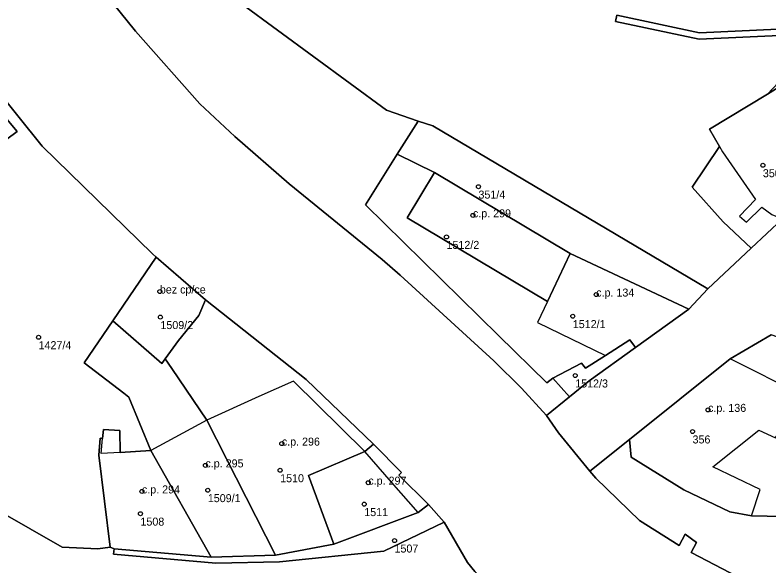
# Model space of a CAD drawing. Extents: x -878211 to -870363, y -1058464 to -1052522.
# Drawn here: x -874764.7 to -874670.5, y -1056238.3 to -1056169.5 of the extents above; entities that cross this region are included whole.
import ezdxf

# ---------------------------------------------------------------- set-up
doc = ezdxf.new("R2010")
doc.units = 0
for name, color, linetype in [('Vrstva 50', 7, 'Continuous'), ('Vrstva 51', 7, 'Continuous'), ('Vrstva 52', 7, 'Continuous')]:
    doc.layers.add(name, color=color, linetype=linetype)

msp = doc.modelspace()

# ---------------------------------------------------------------- linework, layer by layer
at = {"layer": 'Vrstva 50'}
for centre in [(-874671.3, -1056188.27994), (-874706.81, -1056190.94994), (-874707.5, -1056194.52994), (-874710.8, -1056197.22994), (-874746.59, -1056204.03994), (-874692.11, -1056204.41994), (-874746.52, -1056207.23994), (-874695.03, -1056207.11994), (-874761.73, -1056209.74994), (-874694.73, -1056214.52994), (-874678.14, -1056218.81994), (-874680.08, -1056221.51994), (-874731.36, -1056223.02994), (-874740.9, -1056225.74994), (-874731.57, -1056226.35994), (-874720.56, -1056227.90994), (-874748.83, -1056228.99994), (-874740.6, -1056228.84994), (-874721.07, -1056230.58994), (-874749.01, -1056231.77994), (-874717.29, -1056235.13994)]:
    msp.add_circle(centre, 0.25, dxfattribs=at)
at = {"layer": 'Vrstva 51'}
for points in [[(-874779.01, -1056127.66), (-874780.45, -1056125.66), (-874793.17, -1056142.82), (-874792.46, -1056145.61), (-874788.37, -1056151.02), (-874786.78, -1056152.78), (-874770.12, -1056174.96), (-874761.29, -1056185.88), (-874747.51, -1056199.34), (-874747.04, -1056199.75), (-874740.87, -1056205.06), (-874728.32, -1056215.02), (-874719.92, -1056223.09), (-874716.4, -1056226.65), (-874716.73, -1056226.96), (-874713.06, -1056230.64), (-874711.1, -1056232.84), (-874708.16, -1056237.89), (-874707.28, -1056238.99), (-874703.07, -1056243.11), (-874695.31, -1056252.07), (-874686.26, -1056258.1), (-874668.18, -1056265.93)], [(-874755.19, -1056164.59), (-874749.63, -1056171.52), (-874741.58, -1056180.59), (-874737.21, -1056184.7), (-874730.46, -1056190.6), (-874718.85, -1056200.03), (-874716.6, -1056202), (-874704.89, -1056212.69), (-874701.45, -1056216.12), (-874698.33, -1056219.5), (-874695.44, -1056217.17), (-874697.54, -1056214.84), (-874698.28, -1056215.45), (-874704.29, -1056209.55), (-874720.93, -1056193.21), (-874716.96, -1056186.91), (-874714.34, -1056182.75), (-874718.29, -1056181.41), (-874745.51, -1056161.39)], [(-874745.51, -1056161.39), (-874718.29, -1056181.41), (-874714.34, -1056182.75), (-874712.49, -1056183.37), (-874678.15, -1056203.7), (-874672.74, -1056198.62), (-874676.24, -1056195.34), (-874680.13, -1056191), (-874676.72, -1056185.93), (-874677.98, -1056183.76), (-874670.71, -1056179.4), (-874668.7, -1056177.22)], [(-874664.15, -1056243.93), (-874672.49, -1056240.67), (-874680.25, -1056236.62), (-874679.58, -1056235.37), (-874681, -1056234.34), (-874681.77, -1056235.77), (-874686.72, -1056232.64), (-874692.16, -1056227.35), (-874692.89, -1056226.46), (-874696.8, -1056221.69), (-874698.33, -1056219.5), (-874701.45, -1056216.12), (-874704.89, -1056212.69), (-874716.6, -1056202), (-874718.85, -1056200.03), (-874730.46, -1056190.6), (-874737.21, -1056184.7), (-874741.58, -1056180.59), (-874749.63, -1056171.52), (-874755.19, -1056164.59)], [(-874669.43, -1056171.29), (-874679.22, -1056171.74), (-874689.55, -1056169.54), (-874689.71, -1056170.32), (-874679.26, -1056172.52), (-874669.23, -1056172.08)], [(-874669.23, -1056172.08), (-874679.26, -1056172.52), (-874689.71, -1056170.32), (-874689.55, -1056169.54), (-874679.22, -1056171.74), (-874669.43, -1056171.29)], [(-874774.8, -1056226.8), (-874758.8, -1056235.95), (-874754.35, -1056236.17), (-874752.81, -1056235.95), (-874754.2, -1056224.49), (-874754.04, -1056222.36), (-874753.74, -1056222.39), (-874753.63, -1056221.26), (-874751.58, -1056221.41), (-874751.53, -1056224.13), (-874747.71, -1056223.89), (-874750.48, -1056217.21), (-874751.09, -1056216.74), (-874756.02, -1056212.93), (-874752.45, -1056207.7), (-874747.04, -1056199.75), (-874747.51, -1056199.34), (-874761.29, -1056185.88), (-874770.12, -1056174.96)], [(-874769.55, -1056177.94), (-874764.4, -1056184.06), (-874768.14, -1056186.8)], [(-874668.85, -1056194.96), (-874672.74, -1056198.62), (-874678.15, -1056203.7), (-874680.55, -1056206.24), (-874687.2, -1056211.04), (-874692.98, -1056215.18), (-874695.44, -1056217.17), (-874698.33, -1056219.5), (-874696.8, -1056221.69), (-874692.89, -1056226.46), (-874687.96, -1056222.51), (-874675.38, -1056212.44), (-874670.25, -1056209.43)], [(-874666.81, -1056232.19), (-874672.71, -1056232.05), (-874675.44, -1056231.54), (-874681.17, -1056228.78), (-874687.74, -1056224.74), (-874687.96, -1056222.51), (-874692.89, -1056226.46), (-874692.16, -1056227.35), (-874686.72, -1056232.64), (-874681.77, -1056235.77), (-874681, -1056234.34), (-874679.58, -1056235.37), (-874680.25, -1056236.62), (-874672.49, -1056240.67), (-874664.15, -1056243.93)], [(-874773.13, -1056237.53), (-874759.69, -1056240.67), (-874729.27, -1056243.94), (-874710.36, -1056243.35), (-874703.07, -1056243.11), (-874707.28, -1056238.99), (-874708.16, -1056237.89), (-874711.1, -1056232.84), (-874718.62, -1056236.45), (-874731.64, -1056237.78), (-874739.6, -1056237.96), (-874752.36, -1056236.83), (-874752.29, -1056236.15), (-874752.81, -1056235.95), (-874754.35, -1056236.17), (-874758.8, -1056235.95), (-874774.8, -1056226.8)]]:
    msp.add_lwpolyline(points, dxfattribs=at)
for points in [[(-874768.14, -1056186.8), (-874764.4, -1056184.06), (-874769.55, -1056177.94), (-874773.8, -1056173.53), (-874778.66, -1056169.8), (-874783.43, -1056165.72), (-874785.6, -1056163.06), (-874790.16, -1056157.06), (-874792.97, -1056160.86), (-874789.38, -1056164.87), (-874788.09, -1056167.27), (-874786.56, -1056169.13), (-874784.51, -1056170.94), (-874777.23, -1056176.57), (-874773.7, -1056180.1)], [(-874668.25, -1056177.84), (-874668.7, -1056177.22), (-874670.71, -1056179.4)], [(-874668.85, -1056194.96), (-874667.89, -1056195.41), (-874666.98, -1056194.26), (-874667.6, -1056193.93), (-874661.14, -1056188.51), (-874659.94, -1056187.5), (-874667.82, -1056178.48), (-874668.25, -1056177.84), (-874670.71, -1056179.4), (-874677.98, -1056183.76), (-874676.72, -1056185.93), (-874680.13, -1056191), (-874676.24, -1056195.34), (-874672.74, -1056198.62)], [(-874695.34, -1056199.31), (-874680.55, -1056206.24), (-874678.15, -1056203.7), (-874712.49, -1056183.37), (-874714.34, -1056182.75), (-874716.96, -1056186.91), (-874712.31, -1056189.17)], [(-874680.55, -1056206.24), (-874695.34, -1056199.31), (-874698.19, -1056205.27), (-874715.72, -1056194.83), (-874712.31, -1056189.17), (-874716.96, -1056186.91), (-874720.93, -1056193.21), (-874704.29, -1056209.55), (-874698.28, -1056215.45), (-874697.54, -1056214.84), (-874693.93, -1056213), (-874693.45, -1056213.62), (-874690.94, -1056212.04), (-874687.9, -1056210.09), (-874687.2, -1056211.04)], [(-874712.31, -1056189.17), (-874715.72, -1056194.83), (-874698.19, -1056205.27), (-874695.34, -1056199.31)], [(-874747.04, -1056199.75), (-874752.45, -1056207.7), (-874746.34, -1056213.03), (-874745.91, -1056212.45), (-874744.24, -1056210.15), (-874741.71, -1056207.02), (-874740.87, -1056205.06)], [(-874724.86, -1056235.58), (-874728.01, -1056226.99), (-874721.01, -1056224.03), (-874719.92, -1056223.09), (-874728.32, -1056215.02), (-874740.87, -1056205.06), (-874741.71, -1056207.02), (-874744.24, -1056210.15), (-874745.91, -1056212.45), (-874745.08, -1056213.67), (-874740.73, -1056220.09), (-874732.13, -1056236.97)], [(-874745.91, -1056212.45), (-874746.34, -1056213.03), (-874752.45, -1056207.7), (-874756.02, -1056212.93), (-874751.09, -1056216.74), (-874750.48, -1056217.21), (-874747.71, -1056223.89), (-874740.2, -1056237.21), (-874732.13, -1056236.97), (-874740.73, -1056220.09), (-874745.08, -1056213.67)], [(-874672.71, -1056232.05), (-874666.81, -1056232.19), (-874666.17, -1056230.46), (-874661.58, -1056218.05), (-874659.58, -1056213.18), (-874670.25, -1056209.43), (-874675.38, -1056212.44), (-874687.96, -1056222.51), (-874687.74, -1056224.74), (-874681.17, -1056228.78), (-874675.44, -1056231.54)], [(-874692.98, -1056215.18), (-874687.2, -1056211.04), (-874687.9, -1056210.09), (-874690.94, -1056212.04), (-874693.45, -1056213.62), (-874693.93, -1056213), (-874697.54, -1056214.84), (-874695.44, -1056217.17)], [(-874740.2, -1056237.21), (-874747.71, -1056223.89), (-874751.53, -1056224.13), (-874751.58, -1056221.41), (-874753.63, -1056221.26), (-874753.74, -1056222.39), (-874754.04, -1056222.36), (-874754.2, -1056224.49), (-874752.81, -1056235.95), (-874752.29, -1056236.15)], [(-874724.86, -1056235.58), (-874714.32, -1056231.63), (-874713.06, -1056230.64), (-874716.73, -1056226.96), (-874716.4, -1056226.65), (-874719.92, -1056223.09), (-874721.01, -1056224.03), (-874728.01, -1056226.99)], [(-874724.86, -1056235.58), (-874732.13, -1056236.97), (-874740.2, -1056237.21), (-874752.29, -1056236.15), (-874752.36, -1056236.83), (-874739.6, -1056237.96), (-874731.64, -1056237.78), (-874718.62, -1056236.45), (-874711.1, -1056232.84), (-874713.06, -1056230.64), (-874714.32, -1056231.63)]]:
    msp.add_lwpolyline(points, close=True, dxfattribs=at)
at = {"layer": 'Vrstva 52'}
for points in [[(-874677.98, -1056183.76), (-874676.72, -1056185.93), (-874676.32, -1056186.62), (-874672.23, -1056192.57), (-874674.22, -1056194.63), (-874673.33, -1056195.4), (-874671.43, -1056193.49), (-874670.18, -1056194.41), (-874668.85, -1056194.96), (-874667.89, -1056195.41), (-874666.98, -1056194.26), (-874667.6, -1056193.93), (-874661.14, -1056188.51), (-874667.82, -1056178.48), (-874668.25, -1056177.84), (-874670.71, -1056179.4)], [(-874712.31, -1056189.17), (-874715.72, -1056194.83), (-874698.19, -1056205.27), (-874695.34, -1056199.31)], [(-874752.45, -1056207.7), (-874746.34, -1056213.03), (-874745.91, -1056212.45), (-874744.24, -1056210.15), (-874741.71, -1056207.02), (-874740.87, -1056205.06), (-874747.04, -1056199.75)], [(-874699.45, -1056207.9), (-874690.94, -1056212.04), (-874687.9, -1056210.09), (-874687.2, -1056211.04), (-874680.55, -1056206.24), (-874695.34, -1056199.31), (-874698.19, -1056205.27)], [(-874675.38, -1056212.44), (-874687.96, -1056222.51), (-874687.74, -1056224.74), (-874681.17, -1056228.78), (-874675.44, -1056231.54), (-874672.71, -1056232.05), (-874671.64, -1056228.75), (-874677.55, -1056225.92), (-874671.81, -1056221.33), (-874669.72, -1056222.29), (-874666.44, -1056216.93)], [(-874728.01, -1056226.99), (-874721.01, -1056224.03), (-874729.9, -1056215.22), (-874734.21, -1056217.16), (-874740.73, -1056220.09), (-874732.13, -1056236.97), (-874724.86, -1056235.58)], [(-874747.71, -1056223.89), (-874740.2, -1056237.21), (-874732.13, -1056236.97), (-874740.73, -1056220.09)], [(-874754.04, -1056222.36), (-874754.2, -1056224.49), (-874752.81, -1056235.95), (-874752.29, -1056236.15), (-874740.2, -1056237.21), (-874747.71, -1056223.89), (-874751.53, -1056224.13), (-874753.92, -1056224.28), (-874753.74, -1056222.39)], [(-874721.01, -1056224.03), (-874728.01, -1056226.99), (-874724.86, -1056235.58), (-874714.32, -1056231.63), (-874717.67, -1056227.86)]]:
    msp.add_lwpolyline(points, close=True, dxfattribs=at)

# ---------------------------------------------------------------- texts
at = {"layer": 'Vrstva 50'}
for s, p in [('350/1', (-874671.3, -1056189.769)), ('351/4', (-874706.81, -1056192.439)), ('c.p. 299', (-874707.5, -1056194.78)), ('1512/2', (-874710.8, -1056198.719)), ('bez cp/ce', (-874746.59, -1056204.29)), ('c.p. 134', (-874692.11, -1056204.669)), ('1512/1', (-874695.03, -1056208.609)), ('1509/2', (-874746.52, -1056208.729)), ('1427/4', (-874761.73, -1056211.239)), ('1512/3', (-874694.73, -1056216.019)), ('c.p. 136', (-874678.14, -1056219.07)), ('c.p. 296', (-874731.36, -1056223.28)), ('356', (-874680.08, -1056223.009)), ('c.p. 295', (-874740.9, -1056226)), ('1510', (-874731.57, -1056227.849)), ('c.p. 297', (-874720.56, -1056228.159)), ('c.p. 294', (-874748.83, -1056229.25)), ('1509/1', (-874740.6, -1056230.339)), ('1511', (-874721.07, -1056232.079)), ('1508', (-874749.01, -1056233.269)), ('1507', (-874717.29, -1056236.629))]:
    msp.add_text(s, height=0.999996, dxfattribs=at).set_placement(p)

doc.saveas('drawing.dxf')
